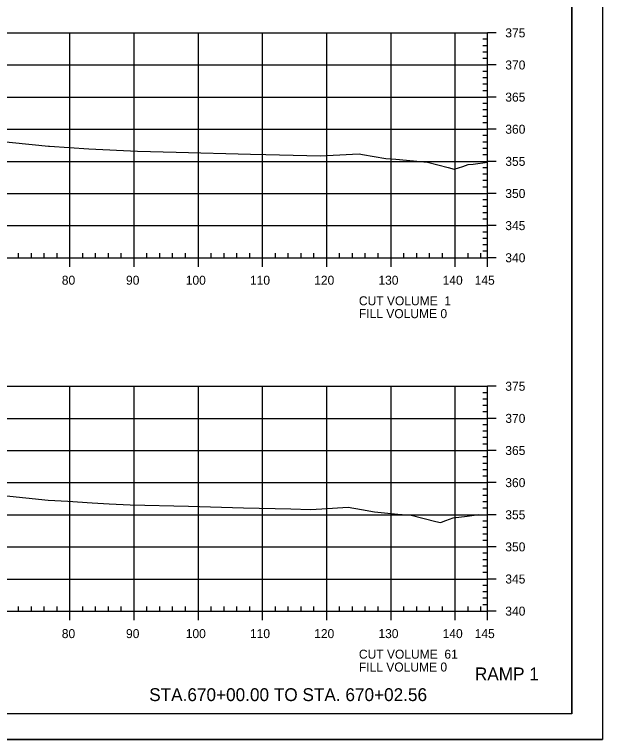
# Model space of a CAD drawing. Extents: x 1359801 to 1362404, y 372415 to 374228.
# Drawn here: x 1360042.7 to 1360134.3, y 373801.3 to 373914.1 of the extents above; entities that cross this region are included whole.
import ezdxf

# ---------------------------------------------------------------- set-up
doc = ezdxf.new("R2010")
doc.units = 0
for name, color, linetype in [('S_DRG_PT_SYM', 7, 'Continuous'), ('S_MAILBOX', 7, 'Continuous'), ('S_PRIMARY_CTL', 7, 'Continuous'), ('S_SHOULDER', 7, 'Continuous'), ('S_SIGN', 7, 'Continuous'), ('S_UTL_PT_SYM', 7, 'Continuous'), ('S_WATER_UTILITIES', 7, 'Continuous')]:
    doc.layers.add(name, color=color, linetype=linetype)

msp = doc.modelspace()

# ---------------------------------------------------------------- linework, layer by layer
at = {"layer": 'S_DRG_PT_SYM'}
for points in [[(1360036.23, 373894.82), (1360048.02, 373893.62), (1360048.11, 373893.61), (1360048.15, 373893.61), (1360048.2, 373893.61), (1360054.3, 373893.21), (1360061.88, 373892.86), (1360067.92, 373892.71), (1360079.45, 373892.38), (1360081.84, 373892.32), (1360090.38, 373892.15), (1360095.34, 373892.39), (1360096.39, 373892.46), (1360096.92, 373892.36), (1360100.54, 373891.73), (1360102.11, 373891.59), (1360107.05, 373891.15), (1360110.27, 373890.34), (1360111.19, 373890.06), (1360112.54, 373890.48), (1360113.36, 373890.77), (1360114.16, 373890.86), (1360116.35, 373891.15)], [(1360041, 373839.29), (1360047.95, 373838.55), (1360051.04, 373838.38), (1360054.82, 373838.15), (1360057.45, 373837.98), (1360060.72, 373837.83), (1360069.82, 373837.6), (1360078.39, 373837.36), (1360085.77, 373837.17), (1360088.8, 373837.11), (1360090.56, 373837.19), (1360094.69, 373837.47), (1360096.76, 373837.07), (1360098.8, 373836.71), (1360102.43, 373836.38), (1360104.51, 373836.19), (1360108.33, 373835.24), (1360109.05, 373835.07), (1360109.21, 373835.13), (1360109.89, 373835.4), (1360111.03, 373835.81), (1360113.2, 373836.05), (1360115.01, 373836.29), (1360116.35, 373836.27)]]:
    msp.add_lwpolyline(points, dxfattribs=at)
at = {"layer": 'S_MAILBOX'}
for p, q in [((1359826.35, 373911.27), (1360116.35, 373911.27)), ((1360051.35, 373876.27), (1360051.35, 373911.27)), ((1360061.35, 373876.27), (1360061.35, 373911.27)), ((1360071.35, 373876.27), (1360071.35, 373911.27)), ((1360081.35, 373876.27), (1360081.35, 373911.27)), ((1360091.35, 373876.27), (1360091.35, 373911.27)), ((1360101.35, 373876.27), (1360101.35, 373911.27)), ((1360111.35, 373876.27), (1360111.35, 373911.27)), ((1360116.35, 373876.27), (1360116.35, 373911.27)), ((1359826.35, 373906.27), (1360116.35, 373906.27)), ((1359826.35, 373901.27), (1360116.35, 373901.27)), ((1359826.35, 373896.27), (1360116.35, 373896.27)), ((1359826.35, 373891.27), (1360116.35, 373891.27)), ((1359826.35, 373886.27), (1360116.35, 373886.27)), ((1359826.35, 373881.27), (1360116.35, 373881.27)), ((1359826.35, 373876.27), (1360116.35, 373876.27)), ((1359826.35, 373856.27), (1360116.35, 373856.27)), ((1360051.35, 373821.27), (1360051.35, 373856.27)), ((1360061.35, 373821.27), (1360061.35, 373856.27)), ((1360071.35, 373821.27), (1360071.35, 373856.27)), ((1360081.35, 373821.27), (1360081.35, 373856.27)), ((1360091.35, 373821.27), (1360091.35, 373856.27)), ((1360101.35, 373821.27), (1360101.35, 373856.27)), ((1360111.35, 373821.27), (1360111.35, 373856.27)), ((1360116.35, 373821.27), (1360116.35, 373856.27)), ((1359826.35, 373851.27), (1360116.35, 373851.27)), ((1359826.35, 373846.27), (1360116.35, 373846.27)), ((1359826.35, 373841.27), (1360116.35, 373841.27)), ((1359826.35, 373836.27), (1360116.35, 373836.27)), ((1359826.35, 373831.27), (1360116.35, 373831.27)), ((1359826.35, 373826.27), (1360116.35, 373826.27)), ((1359826.35, 373821.27), (1360116.35, 373821.27))]:
    msp.add_line(p, q, dxfattribs=at)
at = {"layer": 'S_SHOULDER'}
msp.add_line((1359800.95, 373801.3), (1360134.28, 373801.3), dxfattribs=at)
for points in [[(1359800.94, 374014.63), (1360134.28, 374014.63), (1360134.28, 373801.29), (1359800.94, 373801.29)], [(1360047.27, 374010.73), (1360047.27, 374000.85), (1360083, 374000.85), (1360083, 373997.93), (1360106.2, 373997.93), (1360106.2, 373973.6), (1360129.53, 373973.6), (1360129.53, 373805.27), (1359813.35, 373805.27), (1359813.35, 374010.73)]]:
    msp.add_lwpolyline(points, close=True, dxfattribs=at)
at = {"layer": 'S_UTL_PT_SYM'}
for q in [(1360129.53, 374010.73), (1359813.35, 373805.27)]:
    msp.add_line((1360129.53, 373805.27), q, dxfattribs=at)
at = {"layer": 'S_WATER_UTILITIES'}
for p, q in [((1360116.35, 373876.27), (1360116.35, 373911.27)), ((1360117.75, 373911.27), (1360116.35, 373911.27)), ((1360116.35, 373910.27), (1360115.65, 373910.27)), ((1360116.35, 373909.27), (1360115.65, 373909.27)), ((1360116.35, 373908.27), (1360115.65, 373908.27)), ((1360116.35, 373907.27), (1360115.65, 373907.27)), ((1360116.35, 373905.27), (1360115.65, 373905.27)), ((1360117.75, 373906.27), (1360116.35, 373906.27)), ((1360116.35, 373904.27), (1360115.65, 373904.27)), ((1360116.35, 373903.27), (1360115.65, 373903.27)), ((1360116.35, 373902.27), (1360115.65, 373902.27)), ((1360117.75, 373901.27), (1360116.35, 373901.27)), ((1360116.35, 373900.27), (1360115.65, 373900.27)), ((1360116.35, 373899.27), (1360115.65, 373899.27)), ((1360116.35, 373898.27), (1360115.65, 373898.27)), ((1360116.35, 373897.27), (1360115.65, 373897.27)), ((1360117.75, 373896.27), (1360116.35, 373896.27)), ((1360116.35, 373895.27), (1360115.65, 373895.27)), ((1360116.35, 373894.27), (1360115.65, 373894.27)), ((1360116.35, 373893.27), (1360115.65, 373893.27)), ((1360116.35, 373892.27), (1360115.65, 373892.27)), ((1360117.75, 373891.27), (1360116.35, 373891.27)), ((1360116.35, 373890.27), (1360115.65, 373890.27)), ((1360116.35, 373889.27), (1360115.65, 373889.27)), ((1360116.35, 373888.27), (1360115.65, 373888.27)), ((1360116.35, 373887.27), (1360115.65, 373887.27)), ((1360117.75, 373886.27), (1360116.35, 373886.27)), ((1360116.35, 373885.27), (1360115.65, 373885.27)), ((1360116.35, 373884.27), (1360115.65, 373884.27)), ((1360116.35, 373883.27), (1360115.65, 373883.27)), ((1360116.35, 373882.27), (1360115.65, 373882.27)), ((1360117.75, 373881.27), (1360116.35, 373881.27)), ((1360116.35, 373880.27), (1360115.65, 373880.27)), ((1360116.35, 373879.27), (1360115.65, 373879.27)), ((1360116.35, 373878.27), (1360115.65, 373878.27)), ((1360116.35, 373877.27), (1360115.65, 373877.27)), ((1359826.35, 373876.27), (1360116.35, 373876.27)), ((1360043.35, 373876.27), (1360043.35, 373876.97)), ((1360045.35, 373876.27), (1360045.35, 373876.97)), ((1360047.35, 373876.27), (1360047.35, 373876.97)), ((1360049.35, 373876.27), (1360049.35, 373876.97)), ((1360051.35, 373874.87), (1360051.35, 373876.27)), ((1360053.35, 373876.27), (1360053.35, 373876.97)), ((1360055.35, 373876.27), (1360055.35, 373876.97)), ((1360057.35, 373876.27), (1360057.35, 373876.97)), ((1360059.35, 373876.27), (1360059.35, 373876.97)), ((1360061.35, 373874.87), (1360061.35, 373876.27)), ((1360063.35, 373876.27), (1360063.35, 373876.97)), ((1360065.35, 373876.27), (1360065.35, 373876.97)), ((1360067.35, 373876.27), (1360067.35, 373876.97)), ((1360069.35, 373876.27), (1360069.35, 373876.97)), ((1360071.35, 373874.87), (1360071.35, 373876.27)), ((1360073.35, 373876.27), (1360073.35, 373876.97)), ((1360075.35, 373876.27), (1360075.35, 373876.97)), ((1360077.35, 373876.27), (1360077.35, 373876.97)), ((1360079.35, 373876.27), (1360079.35, 373876.97)), ((1360081.35, 373874.87), (1360081.35, 373876.27)), ((1360083.35, 373876.27), (1360083.35, 373876.97)), ((1360085.35, 373876.27), (1360085.35, 373876.97)), ((1360087.35, 373876.27), (1360087.35, 373876.97)), ((1360089.35, 373876.27), (1360089.35, 373876.97)), ((1360091.35, 373874.87), (1360091.35, 373876.27)), ((1360093.35, 373876.27), (1360093.35, 373876.97)), ((1360095.35, 373876.27), (1360095.35, 373876.97)), ((1360097.35, 373876.27), (1360097.35, 373876.97)), ((1360099.35, 373876.27), (1360099.35, 373876.97)), ((1360101.35, 373874.87), (1360101.35, 373876.27)), ((1360103.35, 373876.27), (1360103.35, 373876.97)), ((1360105.35, 373876.27), (1360105.35, 373876.97)), ((1360107.35, 373876.27), (1360107.35, 373876.97)), ((1360109.35, 373876.27), (1360109.35, 373876.97)), ((1360111.35, 373874.87), (1360111.35, 373876.27)), ((1360113.35, 373876.27), (1360113.35, 373876.97)), ((1360115.35, 373876.27), (1360115.35, 373876.97)), ((1360116.35, 373874.87), (1360116.35, 373876.27)), ((1360117.75, 373876.27), (1360116.35, 373876.27)), ((1360116.35, 373821.27), (1360116.35, 373856.27)), ((1360117.75, 373856.27), (1360116.35, 373856.27)), ((1360116.35, 373855.27), (1360115.65, 373855.27)), ((1360116.35, 373854.27), (1360115.65, 373854.27)), ((1360116.35, 373853.27), (1360115.65, 373853.27)), ((1360116.35, 373852.27), (1360115.65, 373852.27)), ((1360117.75, 373851.27), (1360116.35, 373851.27)), ((1360116.35, 373850.27), (1360115.65, 373850.27)), ((1360116.35, 373849.27), (1360115.65, 373849.27)), ((1360116.35, 373848.27), (1360115.65, 373848.27)), ((1360116.35, 373847.27), (1360115.65, 373847.27)), ((1360117.75, 373846.27), (1360116.35, 373846.27)), ((1360116.35, 373845.27), (1360115.65, 373845.27)), ((1360116.35, 373844.27), (1360115.65, 373844.27)), ((1360116.35, 373843.27), (1360115.65, 373843.27)), ((1360116.35, 373842.27), (1360115.65, 373842.27)), ((1360117.75, 373841.27), (1360116.35, 373841.27)), ((1360116.35, 373840.27), (1360115.65, 373840.27)), ((1360116.35, 373839.27), (1360115.65, 373839.27)), ((1360116.35, 373838.27), (1360115.65, 373838.27)), ((1360116.35, 373837.27), (1360115.65, 373837.27)), ((1360116.35, 373835.27), (1360115.65, 373835.27)), ((1360117.75, 373836.27), (1360116.35, 373836.27)), ((1360116.35, 373834.27), (1360115.65, 373834.27)), ((1360116.35, 373833.27), (1360115.65, 373833.27)), ((1360116.35, 373832.27), (1360115.65, 373832.27)), ((1360117.75, 373831.27), (1360116.35, 373831.27)), ((1360116.35, 373830.27), (1360115.65, 373830.27)), ((1360116.35, 373829.27), (1360115.65, 373829.27)), ((1360116.35, 373828.27), (1360115.65, 373828.27)), ((1360116.35, 373827.27), (1360115.65, 373827.27)), ((1360117.75, 373826.27), (1360116.35, 373826.27)), ((1360116.35, 373825.27), (1360115.65, 373825.27)), ((1360116.35, 373824.27), (1360115.65, 373824.27)), ((1360116.35, 373823.27), (1360115.65, 373823.27)), ((1360043.35, 373821.27), (1360043.35, 373821.97)), ((1360045.35, 373821.27), (1360045.35, 373821.97)), ((1360047.35, 373821.27), (1360047.35, 373821.97)), ((1360049.35, 373821.27), (1360049.35, 373821.97)), ((1360053.35, 373821.27), (1360053.35, 373821.97)), ((1360055.35, 373821.27), (1360055.35, 373821.97)), ((1360057.35, 373821.27), (1360057.35, 373821.97)), ((1360059.35, 373821.27), (1360059.35, 373821.97)), ((1360063.35, 373821.27), (1360063.35, 373821.97)), ((1360065.35, 373821.27), (1360065.35, 373821.97)), ((1360067.35, 373821.27), (1360067.35, 373821.97)), ((1360069.35, 373821.27), (1360069.35, 373821.97)), ((1360073.35, 373821.27), (1360073.35, 373821.97)), ((1360075.35, 373821.27), (1360075.35, 373821.97)), ((1360077.35, 373821.27), (1360077.35, 373821.97)), ((1360079.35, 373821.27), (1360079.35, 373821.97)), ((1360083.35, 373821.27), (1360083.35, 373821.97)), ((1360085.35, 373821.27), (1360085.35, 373821.97)), ((1360087.35, 373821.27), (1360087.35, 373821.97)), ((1360089.35, 373821.27), (1360089.35, 373821.97)), ((1360093.35, 373821.27), (1360093.35, 373821.97)), ((1360095.35, 373821.27), (1360095.35, 373821.97)), ((1360097.35, 373821.27), (1360097.35, 373821.97)), ((1360099.35, 373821.27), (1360099.35, 373821.97)), ((1360103.35, 373821.27), (1360103.35, 373821.97)), ((1360105.35, 373821.27), (1360105.35, 373821.97)), ((1360107.35, 373821.27), (1360107.35, 373821.97)), ((1360109.35, 373821.27), (1360109.35, 373821.97)), ((1360113.35, 373821.27), (1360113.35, 373821.97)), ((1360115.35, 373821.27), (1360115.35, 373821.97)), ((1360116.35, 373822.27), (1360115.65, 373822.27)), ((1359826.35, 373821.27), (1360116.35, 373821.27)), ((1360051.35, 373819.87), (1360051.35, 373821.27)), ((1360061.35, 373819.87), (1360061.35, 373821.27)), ((1360071.35, 373819.87), (1360071.35, 373821.27)), ((1360081.35, 373819.87), (1360081.35, 373821.27)), ((1360091.35, 373819.87), (1360091.35, 373821.27)), ((1360101.35, 373819.87), (1360101.35, 373821.27)), ((1360111.35, 373819.87), (1360111.35, 373821.27)), ((1360116.35, 373819.87), (1360116.35, 373821.27)), ((1360117.75, 373821.27), (1360116.35, 373821.27))]:
    msp.add_line(p, q, dxfattribs=at)

# ---------------------------------------------------------------- texts
at = {"layer": 'S_PRIMARY_CTL'}
for s, p in [('375', (1360119.15, 373910.57)), ('370', (1360119.15, 373905.57)), ('365', (1360119.15, 373900.57)), ('360', (1360119.15, 373895.57)), ('355', (1360119.15, 373890.57)), ('350', (1360119.15, 373885.57)), ('345', (1360119.15, 373880.57)), ('340', (1360119.15, 373875.57)), ('80', (1360050.09, 373872.07)), ('90', (1360060.09, 373872.07)), ('100', (1360069.39, 373872.07)), ('110', (1360079.39, 373872.07)), ('120', (1360089.39, 373872.07)), ('130', (1360099.39, 373872.07)), ('140', (1360109.39, 373872.07)), ('145', (1360114.38, 373872.07)), ('CUT VOLUME  1', (1360096.35, 373868.87)), ('FILL VOLUME 0', (1360096.35, 373866.87)), ('375', (1360119.15, 373855.57)), ('370', (1360119.15, 373850.57)), ('365', (1360119.15, 373845.57)), ('360', (1360119.15, 373840.57)), ('355', (1360119.15, 373835.57)), ('350', (1360119.15, 373830.57)), ('345', (1360119.15, 373825.57)), ('340', (1360119.15, 373820.57)), ('80', (1360050.09, 373817.07)), ('90', (1360060.09, 373817.07)), ('100', (1360069.39, 373817.07)), ('110', (1360079.39, 373817.07)), ('120', (1360089.39, 373817.07)), ('130', (1360099.39, 373817.07)), ('140', (1360109.39, 373817.07)), ('145', (1360114.38, 373817.07)), ('CUT VOLUME  61', (1360096.35, 373813.87)), ('FILL VOLUME 0', (1360096.35, 373811.87))]:
    msp.add_text(s, height=1.4, dxfattribs=at).set_placement(p)
at = {"layer": 'S_SIGN'}
for s, p in [('RAMP 1', (1360114.41, 373810.5)), ('STA.670+00.00 TO STA. 670+02.56', (1360063.7, 373807.27))]:
    msp.add_text(s, height=2, dxfattribs=at).set_placement(p)

doc.saveas('drawing.dxf')
